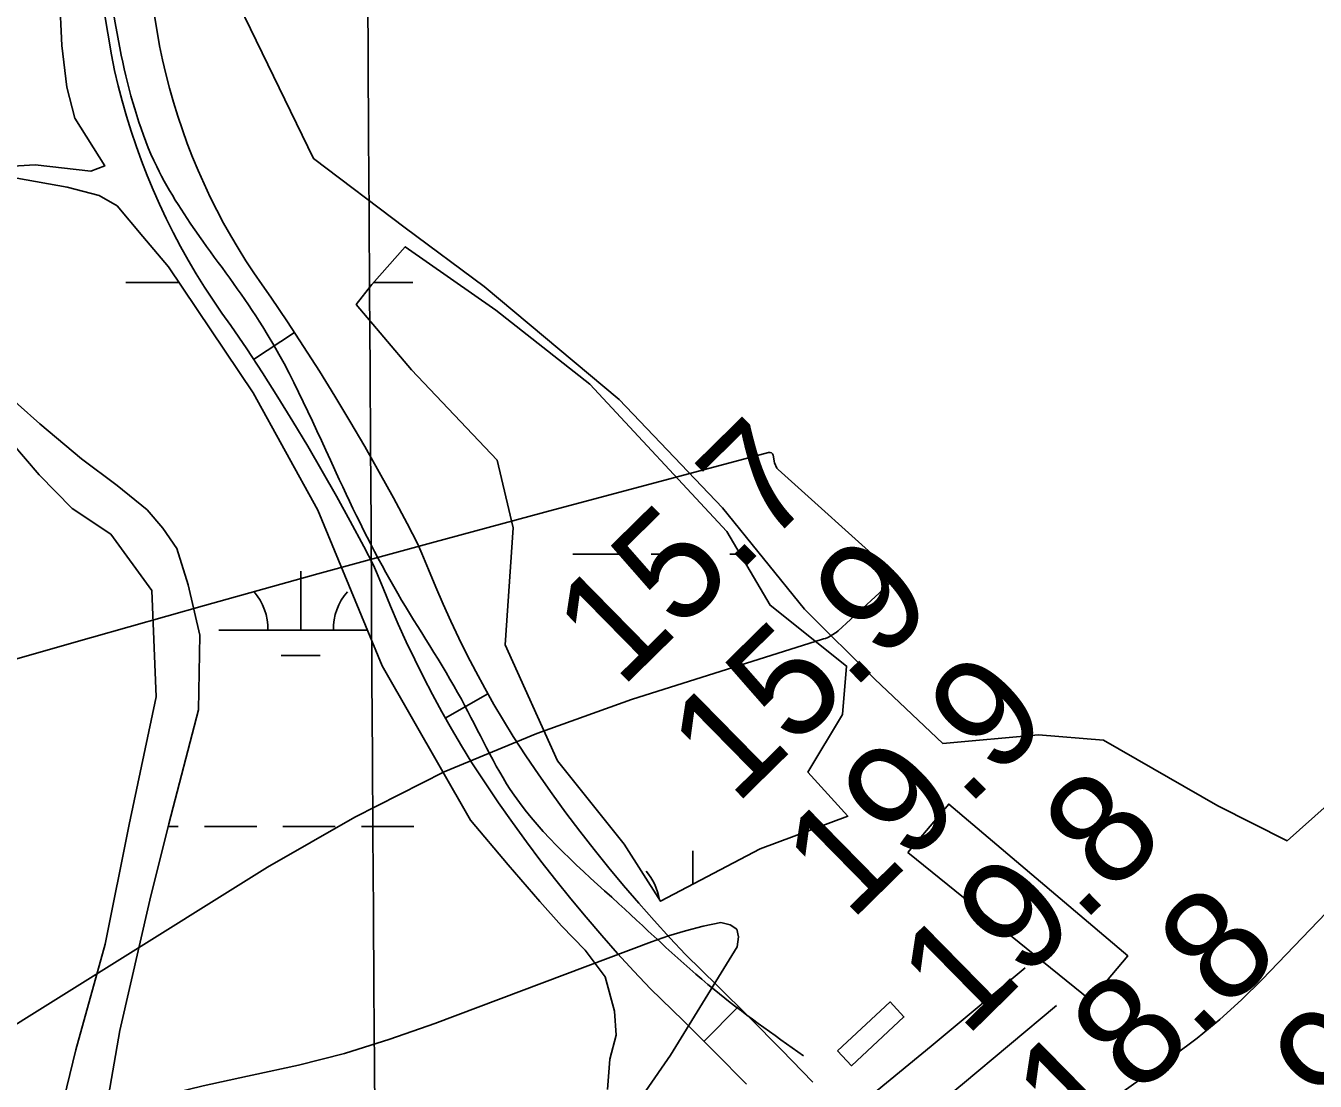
# Model space of a CAD drawing. Extents: x 3477039 to 3515015, y 546746 to 572297.
# Drawn here: x 3507382 to 3508171, y 559688 to 560333 of the extents above; entities that cross this region are included whole.
import ezdxf

# ---------------------------------------------------------------- set-up
doc = ezdxf.new("R2010")
doc.units = 0
for name, color, linetype in [('V-BLDG-OTLN', 7, 'Continuous'), ('V-GRID-MAJR', 7, 'Continuous'), ('V-RIVR-RANG', 7, 'Continuous'), ('V-ROAD-CNTR', 7, 'Continuous'), ('V-SITE-VEGE', 7, 'Continuous'), ('V-TOPO-MINR', 7, 'Continuous'), ('V-WETL-SWMP', 7, 'Continuous')]:
    doc.layers.add(name, color=color, linetype=linetype)

msp = doc.modelspace()

# ---------------------------------------------------------------- linework, layer by layer
at = {"layer": 'V-BLDG-OTLN'}
for points in [[(3507921.62, 559827.535), (3507946.583, 559856.991), (3508056.092, 559764.184), (3508033.21, 559737.187)], [(3507878.483, 559706.156), (3507910.6780000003, 559736.104), (3507919.23, 559726.908), (3507887.2060000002, 559697.118)]]:
    msp.add_lwpolyline(points, close=True, dxfattribs=at)
at = {"layer": 'V-GRID-MAJR'}
msp.add_spline([(3507641.796, 552264.599), (3507603.9, 558323.61), (3507565.9930000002, 564384.554), (3507528.086, 570445.515), (3507528.074, 570447.432)], degree=3, dxfattribs=at)
at = {"layer": 'V-ROAD-CNTR'}
for p, q in [((3507546.4788540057, 560145.309667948), (3507521.3930092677, 560128.8566927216)), ((3507664.7823737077, 559924.3907505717), (3507638.657485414, 559909.6432012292)), ((3507818.0250224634, 559733.2315243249), (3507796.8728326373, 559711.957482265))]:
    msp.add_line(p, q, dxfattribs=at)
for points in [[(3507430.035490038, 560341.5999752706), (3507434.4136153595, 560315.1073016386), (3507436.41107529, 560305.5582632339), (3507438.600757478, 560296.199706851), (3507441.0040853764, 560286.8977071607), (3507443.6270428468, 560277.6504067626), (3507446.464149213, 560268.469763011), (3507449.514763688, 560259.3542487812), (3507452.780134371, 560250.3137596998), (3507456.2522575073, 560241.35638764), (3507459.934147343, 560232.4785501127), (3507463.8214057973, 560223.6888826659), (3507467.915528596, 560214.9931526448), (3507472.2083649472, 560206.3950279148), (3507476.7018949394, 560197.8999829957), (3507481.393384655, 560189.5123882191), (3507486.280188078, 560181.236266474), (3507491.3569317, 560173.0773624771), (3507496.623146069, 560165.0395109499), (3507502.075610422, 560157.1229022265), (3507507.464838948, 560149.6829492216), (3507517.1982180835, 560135.252489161), (3507526.8292486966, 560120.5680606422), (3507536.270045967, 560105.7624771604), (3507545.519040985, 560090.833129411), (3507554.5747758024, 560075.7880473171), (3507563.436922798, 560060.6274458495), (3507572.100347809, 560045.3539432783), (3507580.5684338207, 560029.9687534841), (3507588.860471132, 560014.4330859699), (3507594.7746679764, 560003.1806030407), (3507596.604863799, 559998.765310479), (3507600.6679844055, 559989.0263873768), (3507605.150726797, 559978.0956715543), (3507609.90125641, 559967.0891700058), (3507614.841769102, 559956.1639998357), (3507619.9809233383, 559945.3292224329), (3507625.309189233, 559934.5888292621), (3507630.8282215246, 559923.9455657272), (3507636.5360938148, 559913.4011895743), (3507642.4302082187, 559902.9599239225), (3507648.509903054, 559892.6242381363), (3507654.828755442, 559882.3085026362), (3507662.9653180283, 559869.9355564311), (3507671.230617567, 559857.796310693), (3507679.6846325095, 559845.7907353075), (3507688.3308741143, 559833.9198166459), (3507697.1668003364, 559822.187715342), (3507706.1873207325, 559810.5984711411), (3507715.3914338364, 559799.153816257), (3507724.7765866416, 559787.8595086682), (3507734.340575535, 559776.7159216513), (3507744.081100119, 559765.7230148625), (3507753.995803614, 559754.8893231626), (3507764.2052335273, 559744.0829709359), (3507784.1020531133, 559724.6551067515), (3507803.558302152, 559705.310309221), (3507822.839406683, 559685.7933654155)], [(3507459.6445099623, 560346.4280247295), (3507463.9083846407, 560320.6266983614), (3507465.70292471, 560312.0477367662), (3507467.7332425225, 560303.370293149), (3507469.9619146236, 560294.7442928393), (3507472.3929571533, 560286.1735932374), (3507475.0238507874, 560277.660236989), (3507477.851236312, 560269.2117512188), (3507480.8778656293, 560260.8322403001), (3507484.097742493, 560252.52561236), (3507487.511852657, 560244.2934498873), (3507491.114594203, 560236.1471173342), (3507494.910471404, 560228.0848473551), (3507498.891635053, 560220.1109720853), (3507503.0561050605, 560212.2380170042), (3507507.404615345, 560204.4636117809), (3507511.935811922, 560196.789733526), (3507516.6430683, 560189.224637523), (3507521.5268539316, 560181.7704890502), (3507526.580389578, 560174.4330977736), (3507532.055161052, 560166.8750507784), (3507542.1777819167, 560151.867510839), (3507552.0207513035, 560136.8599393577), (3507561.6699540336, 560121.7275228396), (3507571.122959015, 560106.468870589), (3507580.377224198, 560091.093952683), (3507589.4350772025, 560075.5985541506), (3507598.289652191, 560059.9880567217), (3507606.9435661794, 560044.265246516), (3507615.3715288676, 560028.47491403), (3507621.965332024, 560015.9293969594), (3507624.305136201, 560010.2846895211), (3507628.3900155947, 560000.4936126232), (3507632.803273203, 559989.7323284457), (3507637.3427435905, 559979.2148299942), (3507642.064230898, 559968.7740001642), (3507646.9730766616, 559958.4247775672), (3507652.0648107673, 559948.161170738), (3507657.337778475, 559937.9924342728), (3507662.7919061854, 559927.9168104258), (3507668.4237917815, 559917.9400760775), (3507674.232096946, 559908.0657618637), (3507680.159244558, 559898.3894973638), (3507687.8986819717, 559886.6204435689), (3507695.895382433, 559874.875689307), (3507704.0753674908, 559863.2592646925), (3507712.439125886, 559851.7761833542), (3507720.9871996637, 559840.426284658), (3507729.7146792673, 559829.213528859), (3507738.618566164, 559818.1421837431), (3507747.697413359, 559807.2164913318), (3507756.951424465, 559796.4340783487), (3507766.3748998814, 559785.7989851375), (3507775.966196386, 559775.3186768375), (3507785.596766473, 559765.1250290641), (3507805.157946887, 559746.0248932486), (3507824.8056978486, 559726.489690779), (3507844.2765933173, 559706.7806345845), (3507863.426664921, 559687.0420972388)], [(3507993.303154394, 559756.9472287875), (3507935.9237074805, 559708.9781789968), (3507883.471687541, 559666.027591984)], [(3508012.5448456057, 559733.9307712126), (3507955.0482925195, 559685.8638210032), (3507892.1342302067, 559634.3463406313), (3507866.850456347, 559617.5477658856), (3507805.6531389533, 559578.0977662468), (3507746.271158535, 559541.3870374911), (3507701.42687494, 559511.0041264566), (3507648.5863647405, 559471.5056494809), (3507600.273110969, 559440.6438431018), (3507530.232148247, 559400.2981042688), (3507439.6180322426, 559342.6104217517), (3507357.968126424, 559280.954176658), (3507319.380813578, 559252.8266326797), (3507254.4761424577, 559212.0334748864), (3507238.9966399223, 559202.7405288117)]]:
    msp.add_lwpolyline(points, dxfattribs=at)
msp.add_spline([(3507470.8790200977, 560733.622506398), (3507475.319011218, 560710.8205520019), (3507475.585010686, 560701.3605709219), (3507474.802012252, 560686.0446015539), (3507462.392037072, 560661.177651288), (3507436.021089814, 560614.797744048), (3507433.21809542, 560593.5987864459), (3507420.9561199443, 560528.9239157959), (3507421.44311897, 560502.9619677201), (3507424.74811236, 560471.739030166), (3507430.1601015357, 560426.010121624), (3507431.664098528, 560381.14221136), (3507441.4170790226, 560310.531352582), (3507462.14303757, 560246.783480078), (3507490.369981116, 560201.2095712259), (3507527.041907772, 560148.833675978), (3507573.8478141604, 560055.4738626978), (3507609.5487427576, 559985.835001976), (3507648.508664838, 559921.1431313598), (3507680.7426003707, 559862.5732484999), (3507744.7544723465, 559796.1573813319), (3507803.0353557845, 559743.660486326), (3507857.82224621, 559703.202567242)], degree=3, dxfattribs=at)
at = {"layer": 'V-SITE-VEGE'}
for points in [[(3508526.7, 560360.353), (3508492.842, 560274.585), (3508478.701, 560216.866), (3508465.2800000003, 560159.143), (3508435.259, 560104.422), (3508391.579, 560059.9230000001), (3508342.804, 560011.122), (3508259.1, 559928.6), (3508153.632, 559834.666), (3508111.14, 559855.928), (3508041.3200000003, 559896.178), (3508001.591, 559899.35), (3507943.007, 559893.984), (3507901.3680000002, 559933.308), (3507858.308, 559976.259), (3507808.153, 560038.051), (3507745.021, 560104.269), (3507662.397, 560173.52), (3507614.2260000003, 560209.276), (3507558.153, 560251.596), (3507512.559, 560345.155)], [(3507402.784, 560351.5750000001), (3507404.068, 560320.859), (3507407.13, 560295.235), (3507411.99, 560276.409), (3507430.35, 560247.166), (3507421.779, 560243.871)], [(3507421.779, 560243.871), (3507387.723, 560247.746), (3507363.827, 560246.367)], [(3507365.072, 560087.7390000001), (3507390.254, 560058.404), (3507410.437, 560037.662), (3507434.102, 560021.988), (3507459.213, 559987.537), (3507461.74, 559922.6950000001), (3507445.323, 559844.466), (3507430.68, 559771.33), (3507412.7430000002, 559706.7660000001), (3507398.289, 559647.272), (3507378.7630000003, 559591.257)]]:
    msp.add_lwpolyline(points, dxfattribs=at)
at = {"layer": 'V-TOPO-MINR'}
for points in [[(3507910.927303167, 559992.9546439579), (3507911.7829431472, 559995.7833475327), (3507911.43452408, 559998.5981970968), (3507910.7582669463, 559999.8154973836), (3507909.8309860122, 560000.9377354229), (3507842.1819371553, 560061.6090962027), (3507841.4165775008, 560062.4657392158), (3507840.126761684, 560065.5592095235), (3507839.2394219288, 560070.2843134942), (3507838.752887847, 560071.1502938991), (3507838.121564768, 560071.7691867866), (3507837.2730581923, 560072.0174483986), (3507836.279762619, 560072.0186224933), (3507699.602969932, 560035.5386857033), (3507630.1358498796, 560016.8048294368), (3507560.734784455, 559997.8317873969), (3507491.4328009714, 559978.4999666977), (3507422.196872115, 559958.9289602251), (3506960.849802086, 559827.2297482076)], [(3507127.6385217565, 559567.1592643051), (3507529.927820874, 559818.3821952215), (3507583.3135717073, 559848.9653902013), (3507637.996963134, 559876.733682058), (3507694.626815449, 559900.2796192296), (3507752.5543083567, 559921.0106532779), (3507869.4812521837, 559957.9097015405), (3507869.9339249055, 559958.0416264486), (3507871.314271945, 559958.3429250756), (3507872.637673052, 559958.7681526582), (3507873.0486380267, 559958.990672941), (3507877.285165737, 559961.6254651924), (3507877.7532379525, 559961.9350944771), (3507879.068896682, 559962.9805530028), (3507909.139285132, 559990.6016298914), (3507910.927303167, 559992.9546439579)], [(3508255.9164029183, 559872.2940713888), (3508138.372506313, 559749.8990621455), (3508125.5922944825, 559737.3274479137), (3508112.369803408, 559725.269395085), (3508098.4838934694, 559713.9816843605), (3508084.1557042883, 559703.2075350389), (3507963.026197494, 559617.4055165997), (3507887.3769468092, 559564.7504439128), (3507811.1652328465, 559512.937545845), (3507734.1098239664, 559462.3879097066), (3507656.4919518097, 559412.6804481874), (3507363.7996123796, 559228.6209133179)], [(3507359.5354476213, 559641.8966224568), (3507385.1907535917, 559652.1434645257), (3507411.093954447, 559661.7996761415), (3507437.3462734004, 559670.4114861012), (3507463.8144859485, 559678.2267634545), (3507490.6065388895, 559684.8472418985), (3507517.6144854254, 559690.6711877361), (3507520.5275028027, 559691.2312374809), (3507548.9507080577, 559697.4566148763), (3507577.1036630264, 559704.6382763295), (3507604.851242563, 559713.2543638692), (3507632.3285718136, 559722.8267354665), (3507764.7079570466, 559772.7914860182), (3507775.1241655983, 559776.4066403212), (3507785.6459297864, 559779.6427001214), (3507796.3260274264, 559782.3101181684), (3507807.1116807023, 559784.5984417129), (3507813.0131170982, 559783.2027839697), (3507816.9899403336, 559780.4897420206), (3507818.079843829, 559775.8006237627), (3507817.2451341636, 559769.7941212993), (3507776.3514105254, 559703.472251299), (3507748.1473329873, 559662.6415533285), (3507717.395584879, 559624.0670352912)]]:
    msp.add_lwpolyline(points, dxfattribs=at)
at = {"layer": 'V-WETL-SWMP'}
for p, q in [((3507443.378676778, 560175.9440334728), (3507475.378676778, 560175.9440334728)), ((3507594.8198560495, 560175.9449284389), (3507618.752806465, 560175.9449284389)), ((3507716.658517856, 560009.770946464), (3507748.657575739, 560009.770946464)), ((3507764.6571046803, 560009.7709464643), (3507796.6561625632, 560009.770946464)), ((3507812.6556915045, 560009.7709464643), (3507819.0475251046, 560009.7709464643)), ((3507550.222676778, 559963.3400334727), (3507550.222676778, 559999.340033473)), ((3507500.2226767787, 559963.3400334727), (3507591.0395964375, 559963.3400334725)), ((3507538.222676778, 559947.9090334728), (3507562.2226767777, 559947.909033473)), ((3507469.2488893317, 559843.2690334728), (3507475.378676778, 559843.2690334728)), ((3507491.378676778, 559843.2690334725), (3507523.378676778, 559843.2690334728)), ((3507539.378676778, 559843.2690334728), (3507571.378676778, 559843.2690334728)), ((3507587.378676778, 559843.2690334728), (3507619.378676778, 559843.2690334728)), ((3507790.0650776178, 559808.0457560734), (3507790.065004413, 559828.5279661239))]:
    msp.add_line(p, q, dxfattribs=at)
for points in [[(3507376.69, 560239.572), (3507407.353, 560234.236), (3507426.952, 560229.051), (3507437.931, 560222.754), (3507453.659, 560204.098), (3507469.387, 560185.443), (3507521.201, 560108.512), (3507560.791, 560036.667), (3507600.063, 559941.466), (3507654.1010000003, 559847.294), (3507677.086, 559819.934), (3507696.451, 559797.54), (3507709.771, 559782.605), (3507724.3200000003, 559767.654), (3507736.394, 559751.507), (3507742.254, 559730.527), (3507743.282, 559715.76), (3507739.393, 559701.06), (3507737.913, 559682.639)], [(3507379.606, 559552.294), (3507390.769, 559559.518), (3507403.2120000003, 559570.4130000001), (3507424.98, 559634.045), (3507439.659, 559718.674), (3507457.957, 559798.336), (3507469.657, 559844.893), (3507487.822, 559914.7220000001), (3507488.4420000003, 559960.201), (3507481.487, 559991.031), (3507474.413, 560013.257), (3507465.977, 560025.666), (3507456.294, 560036.863), (3507438.058, 560051.865), (3507416.151, 560068.1460000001), (3507390.623, 560089.394), (3507363.9, 560113.118)]]:
    msp.add_lwpolyline(points, dxfattribs=at)
msp.add_lwpolyline([(3507584.259, 560162.511), (3507593.742, 560174.73), (3507614.142, 560197.714), (3507669.52, 560159.014), (3507727.019, 560113.794), (3507810.941, 560023.576), (3507837.363, 559978.577), (3507884.078, 559941.384), (3507881.7, 559911.768), (3507860.489, 559876.503), (3507884.872, 559849.588), (3507831.2460000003, 559829.732), (3507770.306, 559797.6410000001), (3507748.149, 559832.49), (3507707.313, 559883.3740000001), (3507675.294, 559954.432), (3507680.1380000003, 560025.951), (3507670.313, 560067.218), (3507617.9450000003, 560122.52)], close=True, dxfattribs=at)
for centre, radius, start, end in [((3507494.9797406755, 559963.8148366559), 35.24628790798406, 359.2281799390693, 40.771838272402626), ((3507605.465612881, 559963.8148366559), 35.24628790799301, 139.2281769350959, 180.77183526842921), ((3507734.8238216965, 559793.0027731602), 35.24628790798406, 9.39521888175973, 40.771815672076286)]:
    msp.add_arc(centre, radius, start, end, dxfattribs=at)

# ---------------------------------------------------------------- texts
at = {"layer": 'V-RIVR-RANG'}
for s, p in [('15.7', (3507746.003941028, 559927.0894163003)), ('15.9', (3507816.0767947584, 559855.7475362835)), ('19.9', (3507886.3377947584, 559784.5895362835)), ('19.8', (3507956.7869410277, 559713.6174163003)), ('18.8', (3508027.0479410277, 559642.4594163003)), ('14.9', (3508097.1217947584, 559571.1175362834))]:
    msp.add_text(s, height=67, rotation=44.49832571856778, dxfattribs=at).set_placement(p)

doc.saveas('drawing.dxf')
